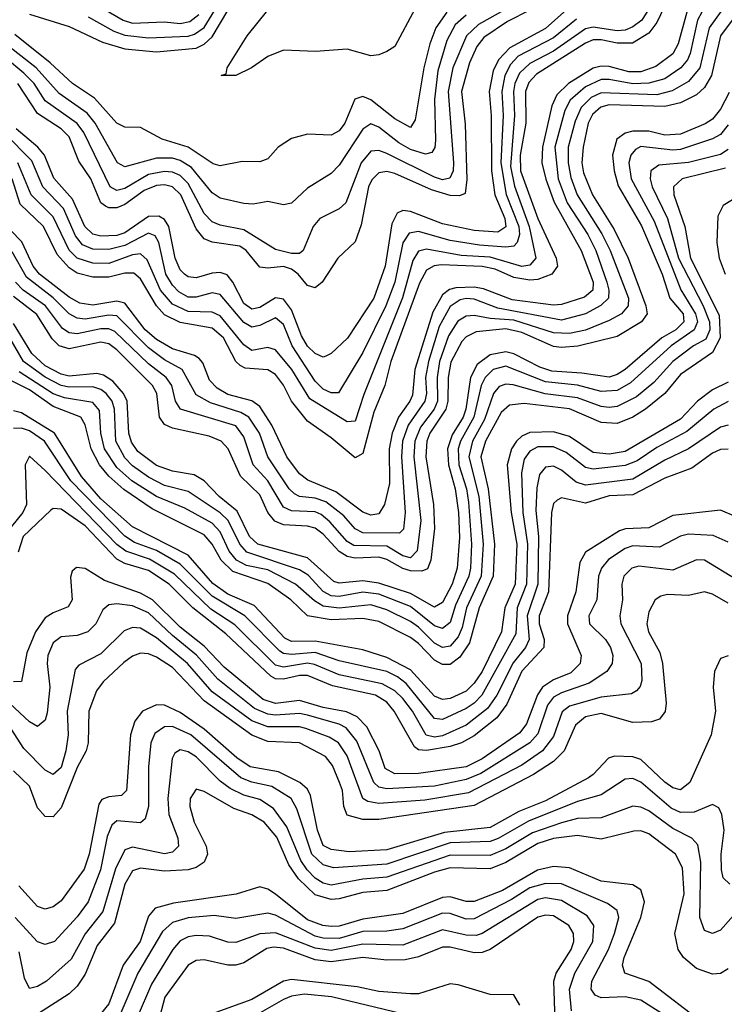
# Model space of a CAD drawing. Header units: inches. Extents: x 501365 to 657855, y 482276 to 547543.
# Tile 644 of 656: x 611905 to 613680, y 514992 to 517471. Entities that reach past the tile are written whole.
import ezdxf

# ---------------------------------------------------------------- set-up
doc = ezdxf.new("R2010")
doc.units = ezdxf.units.IN
doc.header["$MEASUREMENT"] = 0
doc.layers.add('A6511', color=7, linetype='Continuous')

msp = doc.modelspace()

# ---------------------------------------------------------------- linework, layer by layer
at = {"layer": 'A6511', "color": 5}
for points, elevation in [([(613571.1, 517628.9), (613472.3, 517470), (613450, 517452.8), (613430, 517444.3), (613410, 517442.8), (613350, 517452.4), (613330, 517447.8), (613250, 517391.3), (613190, 517360.8), (613164.1, 517335.9), (613152.1, 517310), (613148.9, 517290), (613151.8, 517230), (613141.6, 517101.6), (613151.6, 517051.6), (613188.8, 516950), (613205.3, 516870), (613190, 516852.8), (613170, 516849.8), (613090, 516872.9), (613017.2, 516877.2), (612930, 516893.3), (612910, 516887.9), (612895.4, 516864.6), (612869.2, 516770.8), (612772.6, 516527.4), (612750, 516459.9), (612730, 516458.6), (612636.4, 516516.4), (612591.2, 516590), (612550, 516639.6), (612530, 516645.8), (612490, 516637.9), (612470, 516651.9), (612410, 516725.4), (612390, 516734.6), (612330, 516736.4), (612290, 516754.7), (612259.7, 516790), (612226.2, 516866.2), (612210, 516881.4), (612190, 516878.5), (612130, 516856.9), (612090, 516857.9), (612050, 516870.2), (612030, 516890.2), (611990, 516974.6), (611934, 517030), (611901.2, 517110)], 3660), ([(613188.8, 517531.2), (613061, 517459), (613030.5, 517430), (612996.6, 517350), (612984.7, 517290), (612998, 517110), (612997.3, 517090), (612988.5, 517071.5), (612970, 517067.8), (612950, 517074), (612830, 517133.5), (612810, 517141.7), (612790, 517139.8), (612765.4, 517110), (612726.6, 517010), (612710, 516994.7), (612661.4, 516970), (612644.3, 516950), (612619.4, 516890), (612610, 516882.1), (612590, 516881.9), (612550, 516892.4), (612470, 516941.4), (612410, 516953.7), (612390, 516962), (612370, 516983.1), (612330, 517058.4), (612310, 517078.6), (612290, 517087.3), (612270, 517088.6), (612230, 517081.1), (612170, 517045.7), (612150, 517040.8), (612133.5, 517050), (612067.2, 517187.2), (612050, 517209.1), (611970, 517266.4), (611941.9, 517310), (611916.3, 517336.3), (611870, 517374.8)], 3560), ([(613537.6, 517522.4), (613510, 517463.8), (613490, 517436.8), (613448.6, 517411.4), (613410, 517411.5), (613370, 517420.3), (613350, 517419.8), (613330, 517412), (613206.7, 517333.3), (613187.4, 517312.6), (613179.5, 517290), (613180.5, 517210), (613165.8, 517130), (613167.1, 517090), (613210.2, 516970.2), (613256.6, 516870), (613259.9, 516850), (613245.8, 516830), (613210, 516816.7), (613190, 516815), (613150, 516822), (613103, 516843), (613070, 516849.3), (612966.8, 516853.2), (612949, 516851), (612930, 516840.4), (612912.4, 516807.6), (612840.4, 516610), (612825.4, 516550), (612797.7, 516482.3), (612770, 516378.8), (612750, 516368), (612690, 516417.9), (612630, 516459.9), (612590.4, 516510), (612570, 516550.7), (612550, 516577.6), (612530, 516589.4), (612473.2, 516593.2), (612460.4, 516600.4), (612450, 516610), (612418.6, 516670), (612390, 516694), (612310, 516708), (612270, 516727.5), (612250, 516750.2), (612210, 516818.3), (612192.9, 516832.9), (612170, 516833), (612130, 516822.7), (612090, 516822.4), (612050, 516832.7), (612030, 516845.8), (611999.9, 516879.9), (611965.8, 516950), (611906.5, 517006.5), (611886.5, 517070)], 3680), ([(613686.8, 517513.2), (613642.2, 517450), (613618.1, 517350), (613590, 517314.9), (613548.7, 517291.3), (613510, 517282), (613370, 517286.6), (613345, 517275), (613319.7, 517250), (613304.5, 517215.5), (613287, 517150), (613287, 517110), (613293.3, 517073.3), (613309.8, 517029.8), (613371.9, 516931.9), (613392.9, 516890), (613438.3, 516770), (613438.1, 516750), (613420.8, 516730), (613390, 516713.4), (613330.6, 516689.4), (613290, 516680.5), (613250, 516682.5), (613150, 516714.6), (613090, 516718.1), (613050, 516726.4), (613030, 516724.6), (613008.6, 516711.5), (612985.1, 516674.9), (612962.5, 516610), (612957.2, 516570), (612957.5, 516510), (612949.2, 516490), (612914.7, 516445.3), (612900.4, 516410), (612898.3, 516370), (612916, 516210), (612906.5, 516133.5), (612890, 516115.5), (612870, 516121), (612830, 516145.2), (612747, 516147), (612730, 516157.3), (612686.7, 516206.7), (612664.9, 516224.9), (612650, 516231.7), (612590, 516234), (612570, 516243.5), (612530, 516309.6), (612493.4, 516350), (612470, 516420.7), (612450, 516448.4), (612310.4, 516490.4), (612297.8, 516510), (612289, 516550), (612274.6, 516570), (612230, 516604.5), (612145.4, 516685.4), (612130, 516692.4), (612110, 516692.4), (612050, 516679.8), (612030, 516682), (612013.2, 516693.2), (611970.4, 516750), (611914.4, 516790), (611895.2, 516810)], 3760), ([(613283.4, 517496.6), (613230, 517448.5), (613139.8, 517400.2), (613111.7, 517370), (613097.9, 517342.1), (613087.8, 517290), (613093.2, 517230), (613093.3, 517090), (613102.4, 517030), (613127, 516970), (613130, 516949), (613110, 516936.1), (613050, 516940.1), (612970, 516956.9), (612890, 516987.8), (612870, 516990.7), (612856.4, 516983.6), (612843.1, 516956.9), (612825.6, 516850), (612797.3, 516770), (612731.4, 516668.6), (612690, 516630.3), (612676.5, 516623.5), (612670, 516621), (612650, 516630.5), (612630, 516649.1), (612614.9, 516674.9), (612590, 516739.9), (612570, 516767.5), (612550, 516770.4), (612510, 516746.1), (612490, 516742), (612470, 516756.1), (612442.6, 516810), (612428.3, 516828.3), (612410, 516834.4), (612390, 516832.5), (612350, 516820.5), (612330, 516823), (612320.7, 516830), (612310, 516840.7), (612296.9, 516870), (612280.8, 516950), (612270, 516968.1), (612256.1, 516976.1), (612230, 516975.1), (612170, 516934.5), (612150, 516927.6), (612110, 516925.8), (612090, 516930.8), (612069.9, 516949.9), (612038.6, 517018.6), (611991.7, 517071.7), (611968.1, 517130), (611951.4, 517150), (611896.3, 517196.3)], 3620), ([(613190, 517495.2), (613134.1, 517465.9), (613074.1, 517425.9), (613056.9, 517403.1), (613038, 517362), (613018.3, 517290), (613027.5, 517207.5), (613031.7, 517068.3), (613027.2, 517032.8), (613013, 517027), (612990, 517028), (612942.5, 517042.5), (612850, 517083.9), (612830, 517088.3), (612810, 517085.4), (612792.5, 517067.6), (612784.1, 517050), (612765.3, 516954.7), (612750, 516911.9), (612706.4, 516870), (612667.6, 516810), (612650, 516795.6), (612630, 516801.6), (612606.4, 516830), (612590, 516842.3), (612570, 516849.3), (612530, 516844.8), (612510, 516847.6), (612476.2, 516890), (612460.3, 516900.3), (612390, 516910.9), (612370, 516919.3), (612350, 516943.9), (612311.3, 517030), (612290, 517050), (612270, 517054.9), (612250, 517053.2), (612219.1, 517040.9), (612170, 517005.4), (612150, 516997.5), (612130, 516997.1), (612121.6, 517001.6), (612110, 517010), (612084.9, 517070), (612054.6, 517114.6), (612030, 517175.9), (612010, 517195.6), (611950, 517234.9), (611901, 517310)], 3580), ([(612077.8, 517477.8), (612142.2, 517442.2), (612170, 517431.8), (612230, 517425.2), (612330, 517429.3), (612346, 517434), (612370, 517451.5), (612410, 517516.6)], 3540), ([(612092.1, 517512.1), (612166.5, 517470), (612190, 517462.4), (612270, 517465.5), (612310, 517461.6), (612334, 517466), (612356.4, 517483.6)], 3560), ([(612901.4, 517498.6), (612850, 517403.6), (612830, 517390.5), (612810, 517382.2), (612790, 517380.1), (612730, 517396.9), (612650.8, 517390.8), (612570, 517393.9), (612530, 517378.2), (612489.3, 517350), (612450.2, 517330), (612413.2, 517330), (612425.5, 517334.5), (612427.9, 517350), (612478.7, 517430), (612530, 517495)], 3480), ([(613585.6, 517490), (613563.8, 517410), (613550, 517384.5), (613507.4, 517352.6), (613470, 517339.3), (613439.6, 517339.6), (613390, 517352.9), (613370, 517353.9), (613350, 517348.5), (613287.4, 517310), (613258.4, 517281.6), (613245.8, 517254.2), (613222.3, 517150), (613220.8, 517110), (613230.3, 517069.7), (613251.8, 517011.8), (613319.4, 516890), (613349.6, 516810), (613348.5, 516790), (613328.1, 516771.9), (613270, 516753.6), (613250, 516751.8), (613145.5, 516765.5), (613073.3, 516793.3), (613050, 516797.4), (613003.9, 516796.1), (612988.3, 516791.7), (612970, 516778.3), (612945.9, 516734.1), (612900.2, 516590), (612894.6, 516525.4), (612888.4, 516510), (612859.3, 516470), (612843.3, 516430), (612836.4, 516390), (612836.7, 516303.3), (612824.2, 516250), (612810, 516227), (612790, 516223.6), (612770, 516230.9), (612701.9, 516281.9), (612631.4, 516311.4), (612610, 516327.2), (612578.6, 516370), (612540.9, 516450), (612510, 516496.8), (612490, 516511.3), (612430, 516527.4), (612402.9, 516542.8), (612383.5, 516563.5), (612367.1, 516607.1), (612357.7, 516617.7), (612345.5, 516625.5), (612290, 516642.4), (612250, 516665.7), (612221.8, 516690), (612170, 516757), (612150, 516762.2), (612090, 516751.7), (612057.1, 516757), (612030, 516771.8), (611955.7, 516830), (611939.7, 516850), (611911.1, 516911.1), (611853.1, 516970)], 3720), ([(613307.5, 517472.5), (613250, 517425.3), (613161.1, 517378.9), (613141.7, 517358.3), (613126.9, 517330), (613119.8, 517290), (613122.9, 517230), (613117.2, 517110), (613130.4, 517030.4), (613162.3, 516950), (613163.8, 516930), (613158.3, 516910), (613150, 516900.8), (613130, 516898.1), (613063.3, 516903.3), (612990, 516915.2), (612910, 516937.8), (612886.5, 516933.5), (612870, 516908.6), (612850, 516810), (612827.8, 516750), (612770, 516632.7), (612708.4, 516531.6), (612690, 516531.2), (612670, 516540.5), (612650, 516560.4), (612591.7, 516650), (612570, 516703.4), (612550, 516719.8), (612510, 516701.1), (612490, 516696.9), (612470, 516708), (612410, 516778.6), (612390, 516783.3), (612350, 516771.9), (612330, 516772.4), (612305.9, 516785.9), (612290, 516802.3), (612273.4, 516830), (612255.5, 516910), (612247, 516927), (612230, 516933.3), (612170, 516902.7), (612130, 516891.8), (612090, 516893.4), (612064, 516904), (612046.4, 516926.4), (612015.7, 516995.7), (611964, 517050), (611935.8, 517115.8), (611866, 517186)], 3640), ([(613030, 517482), (613002, 517458), (612981.2, 517418.8), (612958.2, 517341.8), (612949.8, 517269.8), (612952.7, 517167.3), (612951.1, 517148.9), (612943.7, 517136.3), (612927.9, 517132.1), (612890, 517143.8), (612860.6, 517160.6), (612810, 517200.6), (612790, 517208.3), (612770, 517195.3), (612710, 517104.3), (612690, 517083.8), (612630, 517047), (612590, 517009), (612570, 517004.4), (612530, 517013), (612493.4, 517006.6), (612470, 517007.8), (612410, 517021.6), (612390, 517034.7), (612338.5, 517098.5), (612310, 517116.6), (612290, 517121.8), (612250, 517122), (612170, 517100.3), (612151.9, 517110), (612095.5, 517210), (612075.2, 517235.2), (612005.3, 517285.3), (611946.8, 517350), (611881.2, 517401.2)], 3540), ([(613623.3, 517490), (613612.4, 517470), (613594, 517386), (613587.3, 517370), (613570.4, 517349.6), (613530, 517321.8), (613490, 517310.8), (613450, 517309.4), (613390, 517320.4), (613370, 517320), (613330, 517302.1), (613292, 517268), (613278.1, 517241.9), (613252.8, 517150), (613262, 517070), (613284.5, 517010), (613336.7, 516930), (613356.1, 516890), (613384.3, 516810), (613389.6, 516790), (613388.2, 516770), (613368.7, 516751.3), (613330, 516730.6), (613270, 516714.7), (613110, 516744.4), (613050, 516767.5), (613030, 516769.1), (613014.9, 516765.1), (612990, 516748.3), (612961.9, 516698.1), (612935, 516610), (612927.9, 516570), (612929.7, 516530), (612925.8, 516510), (612883.6, 516450), (612869.9, 516410), (612867.4, 516370), (612876.6, 516230), (612871.9, 516188.1), (612861.8, 516178.2), (612770, 516178.8), (612750, 516188.6), (612721.5, 516221.5), (612676.7, 516256.7), (612650, 516266), (612610.5, 516270.5), (612597.3, 516277.3), (612584, 516290), (612530.7, 516370), (612509.5, 516430), (612482.8, 516470), (612462.1, 516482.1), (612386, 516506), (612350, 516526.1), (612314.8, 516590), (612270, 516614.8), (612230, 516644.7), (612150, 516725.3), (612130, 516727.2), (612070, 516716.5), (612050, 516719.1), (612030, 516730.2), (611990, 516770.9), (611922.7, 516822.7), (611886.4, 516886.4)], 3740), ([(613714.7, 517490), (613670.4, 517430), (613647.8, 517330), (613630, 517300.1), (613610, 517281.5), (613570, 517261.1), (613530, 517252.3), (613390, 517256.6), (613369.2, 517250.8), (613347.9, 517232.1), (613337.4, 517210), (613324.2, 517150), (613321.6, 517110), (613325.6, 517085.6), (613347.8, 517030), (613402.6, 516942.6), (613438, 516870), (613482.7, 516750), (613485.3, 516730), (613471.6, 516710), (613410, 516673.3), (613311.5, 516648.5), (613270, 516645.1), (613250, 516648.4), (613170, 516683.1), (613130, 516692.8), (613055.4, 516684.6), (613030, 516672.1), (613019.2, 516660.8), (612991.1, 516608.9), (612984.8, 516570), (612983.9, 516510), (612978.4, 516490), (612938.3, 516430), (612930.7, 516409.3), (612928, 516370), (612947.8, 516250), (612950.4, 516190), (612941.1, 516110), (612932.1, 516087.9), (612917.9, 516082.1), (612890, 516083), (612870, 516089.3), (612830, 516111.4), (612810, 516117.3), (612750, 516115.1), (612730, 516119.3), (612710, 516132), (612670, 516175.5), (612650, 516190.6), (612630, 516196), (612570, 516199), (612547.9, 516207.9), (612530.4, 516230), (612510, 516274.7), (612461.8, 516321.8), (612430.4, 516390.4), (612413.2, 516410), (612382.3, 516422.3), (612290, 516442.3), (612270, 516451.9), (612257.3, 516470), (612250.6, 516530), (612240.2, 516550), (612150, 516639.8), (612130, 516654.7), (612110, 516659.1), (612030, 516641.8), (612004.6, 516650), (611987.1, 516667.1), (611948.3, 516728.2), (611890, 516774.2)], 3780), ([(612981.1, 517490), (612953.4, 517450), (612938.1, 517410), (612923.2, 517350), (612901.3, 517218.7), (612890, 517199.3), (612850, 517221), (612790, 517269.2), (612770, 517277.3), (612749.4, 517270.6), (612724.2, 517210), (612710, 517190.8), (612690, 517180.4), (612630, 517182.7), (612590, 517171.9), (612556.5, 517150), (612530, 517120.2), (612510, 517113.1), (612466, 517114), (612410, 517103.1), (612392.5, 517107.5), (612330, 517149.5), (612264.1, 517170), (612210, 517199), (612170, 517200.4), (612150, 517209.9), (612093.6, 517273.6), (612038.3, 517310), (611982.6, 517362.6), (611893.3, 517433.3)], 3520), ([(611930, 517484.7), (612030, 517453.8), (612114, 517414), (612170, 517397.4), (612250, 517389.9), (612350, 517399.1), (612370.4, 517409.6), (612390, 517428), (612430, 517493.8)], 3520), ([(613692.2, 517287.8), (613670, 517245.4), (613650, 517220.5), (613631.6, 517208.4), (613570, 517182.4), (613530, 517179.8), (613490, 517190), (613450, 517190.5), (613430, 517185.3), (613409.7, 517170.3), (613398.6, 517130), (613402.3, 517090), (613412.7, 517052.7), (613471.5, 516951.5), (613523.6, 516830), (613542.7, 516770), (613576.3, 516730), (613578.3, 516710), (613557.9, 516690), (613522.9, 516670), (613430, 516590), (613410, 516577.1), (613390, 516570.9), (613321.2, 516581.1), (613245.7, 516585.7), (613215.8, 516595.8), (613150, 516629.8), (613130, 516634.5), (613090, 516627.4), (613057.7, 516602.3), (613040.6, 516570), (613029.4, 516490), (613022.1, 516470), (612994.4, 516425.6), (612983, 516390), (612985.2, 516350), (613001.9, 516290), (613011, 516230), (613013.2, 516166.8), (613006.9, 516090), (612994.6, 516050), (612970, 516003.4), (612950, 515992), (612890, 516026.3), (612810, 516052.2), (612770, 516057.6), (612710, 516052.2), (612696.7, 516056.7), (612630, 516116.1), (612505.5, 516150), (612484.6, 516170), (612453.3, 516233.3), (612407.9, 516270), (612369.8, 516309.8), (612344.7, 516324.7), (612290, 516333.9), (612250, 516348.7), (612203.3, 516383.3), (612187.1, 516407.1), (612180.1, 516430), (612176, 516510), (612167.1, 516530), (612140.4, 516560.4), (612116.2, 516576.2), (612100.1, 516580.1), (612030, 516573.2), (612010, 516578.3), (611970, 516599.5), (611935.8, 516630), (611890, 516706)], 3820), ([(613690, 517206.3), (613670, 517181.8), (613650, 517170.9), (613570, 517144.4), (613550, 517142.5), (613470, 517151.4), (613456, 517144), (613444.4, 517130), (613439.9, 517110), (613445.4, 517070), (613503.4, 516963.4), (613570.8, 516790.8), (613607.6, 516730), (613612.5, 516710), (613604, 516690), (613546.1, 516650), (613443.4, 516556.6), (613410, 516537.1), (613370, 516534.5), (613310.5, 516550.5), (613230, 516559.1), (613130, 516598.5), (613098.2, 516590), (613077.4, 516570), (613067.7, 516550), (613049.5, 516470), (613015.4, 516410), (613009.4, 516390), (613011.4, 516350), (613030.4, 516290), (613035.8, 516255.8), (613043.4, 516150), (613040.4, 516090), (613036.3, 516070), (613002.9, 515997.1), (612990, 515953.1), (612970, 515938.2), (612950, 515944.4), (612890, 515993.1), (612810, 516024.5), (612770, 516029.8), (612710, 516018.3), (612690, 516020.6), (612670, 516030.9), (612632.4, 516072.4), (612610, 516085.9), (612477.7, 516130), (612459.5, 516150), (612430.9, 516210), (612410, 516229.2), (612330, 516282.7), (612270, 516298.1), (612230, 516319.3), (612190, 516347.3), (612170, 516368), (612147.5, 516410), (612144.5, 516490), (612138.5, 516510), (612123.7, 516530), (612110, 516540), (612090, 516546.2), (612030, 516545.4), (612010, 516550.2), (611970, 516571), (611915.3, 516610), (611880.3, 516670)], 3840), ([(613690, 517144.3), (613670, 517131.6), (613590, 517110.9), (613515.1, 517104.9), (613495, 517090), (613493, 517070), (613498.1, 517050), (613537.1, 516970), (613564.9, 516870), (613626.9, 516750), (613642.5, 516710), (613643.3, 516690), (613633.3, 516666.7), (613602.5, 516650), (613550.1, 516610), (613502.4, 516557.6), (613458.6, 516521.4), (613410, 516497.3), (613390, 516494), (613370, 516496.8), (613310, 516518.6), (613228.8, 516528.8), (613148.2, 516551.8), (613130, 516553.5), (613113.1, 516546.9), (613098.7, 516530), (613075.9, 516464.1), (613045.7, 516410), (613036.4, 516370), (613061.5, 516270), (613072.3, 516150), (613067.7, 516070), (613031, 515990), (613019.8, 515940.2), (613010, 515917.2), (612990, 515893.6), (612970, 515890), (612950, 515900.7), (612910, 515941.6), (612890, 515955.9), (612830, 515985.3), (612790, 515997.2), (612710, 515989.1), (612670, 515994.5), (612647.7, 516007.7), (612600.1, 516050), (612530, 516085.6), (612476.6, 516096.6), (612451.5, 516110), (612433.1, 516133.1), (612410, 516181.7), (612390, 516203.1), (612321.3, 516241.3), (612250, 516270.3), (612187.6, 516310), (612150, 516343.1), (612119.5, 516390), (612110.2, 516429.8), (612106.9, 516486.9), (612090, 516506.9), (612018.7, 516518.7), (611990, 516528.9), (611904.3, 516584.3)], 3860), ([(613683.1, 517096.9), (613573.8, 517070), (613552.4, 517050), (613552.6, 517030), (613580.9, 516950), (613595.2, 516870), (613666.8, 516726.8), (613669.6, 516670), (613650, 516633.2), (613570, 516577.9), (613530, 516529.7), (613481.9, 516490), (613450, 516470), (613410, 516454), (613370, 516456.5), (613290, 516491.1), (613175.8, 516504.2), (613139.4, 516500.6), (613118.2, 516481.8), (613078.8, 516410), (613067, 516370), (613085.5, 516290), (613100.9, 516150), (613097.6, 516070), (613062.7, 515990), (613038.2, 515901.8), (613014.3, 515865.7), (612990, 515847.7), (612970, 515847), (612950, 515858.3), (612910, 515900.6), (612890, 515915.2), (612810, 515955.5), (612770, 515963.1), (612690, 515960.1), (612630, 515970), (612588, 516010), (612530, 516051.6), (612441.9, 516081.9), (612412.5, 516110), (612390, 516150), (612370, 516173.4), (612239.4, 516239.4), (612167.7, 516287.7), (612130, 516321.2), (612106.7, 516350), (612085.1, 516390), (612070.7, 516450.7), (612059.2, 516470), (611990, 516497), (611930, 516538.7), (611870, 516569.2)], 3880), ([(613751.5, 517048.5), (613677.1, 517002.9), (613663.6, 516976.4), (613661.2, 516910), (613666.8, 516870), (613682.2, 516830)], 3920), ([(613690, 516558.1), (613650, 516539.3), (613612.8, 516510), (613570, 516465.2), (613430, 516383.8), (613390, 516377), (613350, 516380.8), (613290, 516421.6), (613250, 516433.5), (613190, 516431.1), (613170, 516422.1), (613156.7, 516410), (613143.8, 516390), (613133.2, 516350), (613143.3, 516230), (613157.2, 516150), (613153.1, 516050), (613127.5, 515990), (613118.7, 515930), (613070.5, 515830), (613050, 515800.1), (613030, 515780.4), (612990, 515761.8), (612970, 515759.3), (612950, 515767.9), (612890, 515833.8), (612830, 515865.1), (612770, 515884.6), (612650, 515906.2), (612590, 515905), (612573.3, 515913.3), (612495.6, 515995.6), (612430, 516024.6), (612391.5, 516051.5), (612330, 516122.7), (612190, 516193.9), (612110, 516264.8), (612061.1, 516321.1), (611993.4, 516430), (611910, 516480.9), (611890, 516486.3)], 3920), ([(613690, 516509.1), (613653.2, 516490), (613585.8, 516434.2), (613510, 516393.9), (613460.2, 516359.8), (613430, 516348.1), (613350, 516339.1), (613330, 516343.4), (613281.6, 516381.5), (613250, 516395.7), (613210, 516395.1), (613190, 516384.4), (613176, 516364), (613169.1, 516330), (613172.7, 516230), (613184.6, 516150), (613182.1, 516050), (613158.6, 515990), (613155.2, 515924.8), (613069, 515770), (613050.3, 515749.8), (613030, 515736.8), (612970, 515708.8), (612950, 515711.3), (612879.2, 515799.2), (612856.6, 515816.6), (612830, 515829.4), (612710, 515856.5), (612650, 515877.7), (612590, 515872.8), (612570, 515874.7), (612560.5, 515880.5), (612472.6, 515970), (612390, 516019.3), (612310, 516100.2), (612250, 516134), (612194.9, 516154.9), (612170, 516170.2), (612034.7, 516310), (611967.6, 516410), (611930, 516435.4), (611910, 516442), (611890, 516441.8)], 3940), ([(613690, 516450.2), (613670, 516444.8), (613590, 516390.4), (613530, 516361.7), (613450, 516313.6), (613330, 516298.6), (613306.6, 516306.6), (613270, 516336.8), (613250, 516346.7), (613230, 516344.3), (613214.6, 516325.4), (613207.6, 516292.4), (613205.1, 516234.9), (613211.7, 516170), (613210.3, 516050), (613183.8, 515970), (613188.5, 515910), (613179, 515890), (613148.6, 515851.4), (613107.4, 515770), (613083.6, 515736.4), (613030, 515694.3), (612970, 515668), (612950, 515664.6), (612929.4, 515669.4), (612894.5, 515730), (612870, 515761.6), (612850, 515781), (612818.4, 515798.4), (612710, 515821), (612647.7, 515847.7), (612630, 515850.5), (612570, 515840.9), (612550, 515845.8), (612447.2, 515947.2), (612386.7, 515986.7), (612295.1, 516075.1), (612232.2, 516112.2), (612172.7, 516132.7), (612150, 516149.6), (611970, 516336.2), (611930, 516371.8), (611919, 516350), (611922.7, 516250), (611913.7, 516230), (611884.9, 516195.1)], 3960), ([(613689.6, 516389.6), (613670, 516388.4), (613650, 516379.1), (613598, 516342), (613530, 516316.8), (613450, 516274.7), (613390, 516271.8), (613330, 516253.8), (613270, 516266.7), (613259.2, 516260.8), (613250, 516252.4), (613244.4, 516230), (613237, 516030), (613214.1, 515970), (613213.7, 515950), (613226, 515910), (613225.7, 515890), (613169.8, 515830.2), (613132.7, 515747.3), (613107.3, 515712.7), (613050, 515667.7), (613018.2, 515650), (612990, 515641), (612930, 515631), (612910, 515632.9), (612899.8, 515639.8), (612848.9, 515730), (612830, 515752.1), (612801.3, 515770), (612693.6, 515793.6), (612630, 515819.3), (612610, 515819.4), (612570, 515810.3), (612550, 515811), (612537.7, 515817.7), (612424.4, 515924.4), (612341.9, 515990), (612281.7, 516050), (612230, 516083.8), (612170, 516101.9), (612150, 516112.8), (612070, 516196.6), (612010, 516238.1), (611990, 516240.3), (611983.7, 516236.3), (611914.2, 516170), (611901.3, 516130)], 3980), ([(613710, 516219.2), (613670, 516236.1), (613550, 516222.1), (613490, 516191.8), (613430.9, 516189.1), (613416.2, 516183.7), (613330.1, 516130), (613316.2, 516103.8), (613306.2, 516030), (613285, 515970), (613284.7, 515950), (613319.3, 515870), (613316.6, 515850), (613293.8, 515826.2), (613250, 515808.7), (613222.4, 515790), (613209.4, 515770.6), (613182, 515698), (613164.8, 515675.2), (613070.3, 515610), (613030, 515589.8), (612910, 515572.7), (612850, 515572.1), (612825.6, 515585.6), (612810.7, 515630), (612779.5, 515690), (612755.6, 515715.6), (612728.3, 515728.3), (612670, 515739.1), (612610, 515756.6), (612550, 515749.4), (612518.9, 515758.9), (612420.6, 515840.6), (612370, 515893.8), (612310, 515941), (612240.2, 516010), (612210, 516026.6), (612119, 516059), (612070, 516088.9), (612048.5, 516091.5), (612037.6, 516082.4), (612033.1, 516066.9), (612037.7, 516010), (612027.8, 515992.2), (611990, 515977.5), (611970, 515964.6), (611945.1, 515930), (611923.6, 515876.4), (611910, 515804.5), (611890, 515803.7)], 4020), ([(613690, 516155.7), (613651.8, 516171.8), (613590, 516175.5), (613569.4, 516170.6), (613517, 516143), (613450, 516145.7), (613430, 516139.6), (613388.3, 516111.7), (613370.7, 516090), (613363.4, 516070), (613359, 516010), (613338.7, 515970), (613340.5, 515950), (613380.5, 515910), (613393.7, 515890), (613399.2, 515870), (613397.2, 515850), (613384.4, 515830), (613340, 515800), (613270, 515776.4), (613250, 515765.5), (613234.8, 515745.2), (613210, 515672.8), (613190.6, 515650), (613066.7, 515573.3), (613030, 515558.1), (612950, 515541.3), (612830, 515534.4), (612810, 515538.6), (612797.6, 515550), (612754.7, 515654.7), (612728.1, 515688.1), (612710, 515697.4), (612630, 515720), (612610, 515723.7), (612550, 515719.7), (612530, 515722.7), (612496.9, 515736.9), (612404.6, 515810), (612350.7, 515870.7), (612290, 515920), (612230, 515977.1), (612190, 515994.8), (612150, 516000.1), (612130, 515997.4), (612114.6, 515985.4), (612097.2, 515950), (612077.4, 515930), (612050, 515920.3), (612010, 515917.1), (611990, 515902.3), (611976.2, 515870), (611974.4, 515850), (611981.6, 515790), (611974.4, 515725.6), (611970, 515707.4), (611950, 515691.3), (611930, 515703), (611793.5, 515830)], 4040), ([(613710, 516061.5), (613630, 516109.9), (613610, 516110.7), (613550, 516085.1), (613464.8, 516095.2), (613447.3, 516090), (613427.1, 516070), (613421.9, 516050), (613423.6, 516010), (613416.7, 515970), (613419.4, 515950), (613470.9, 515850), (613472.6, 515807.4), (613467.9, 515792.1), (613458.7, 515781.3), (613446.3, 515773.7), (613370, 515765.4), (613290, 515742.2), (613271.8, 515728.2), (613250, 515666), (613221.9, 515630), (613170, 515593.9), (613036, 515524), (612925.9, 515505.9), (612810, 515497.6), (612782.6, 515502.6), (612769.9, 515510), (612730, 515617.4), (612708.1, 515650), (612684.5, 515664.5), (612626.1, 515686.1), (612610, 515690.1), (612530.1, 515690.1), (612490, 515705.6), (612390, 515778.4), (612328.4, 515850), (612250, 515914.5), (612210, 515938.9), (612190, 515940.3), (612168.3, 515931.7), (612110, 515874.1), (612054.2, 515845.8), (612045.4, 515834.6), (612025, 515730), (612027.2, 515670), (612021.4, 515630), (612010, 515588), (611990, 515570.8), (611970, 515581.2), (611915.8, 515635.8), (611876.7, 515696.8)], 4060), ([(613690, 516001.8), (613650, 516024.7), (613630, 516030.3), (613590, 516021.2), (613536.7, 516023.3), (613520.4, 516019.6), (613505.8, 516010), (613490, 515979.8), (613485.1, 515950), (613489.4, 515930), (613517.9, 515877.9), (613524.7, 515850), (613533.6, 515750), (613530.9, 515729.1), (613516.6, 515710), (613496.9, 515703.1), (613450, 515701.6), (613370, 515724.3), (613330, 515715.6), (613305.1, 515694.9), (613276.5, 515630), (613250, 515603.1), (613199.5, 515570), (613050, 515492.4), (612810, 515456.9), (612770, 515457.1), (612730, 515468.3), (612721.7, 515490), (612718.5, 515530), (612711.2, 515550), (612693.3, 515593.3), (612675.8, 515615.8), (612609.8, 515649.8), (612530, 515653.7), (612490, 515669.4), (612370, 515756.1), (612290, 515839.8), (612250, 515865.4), (612230, 515874.1), (612210, 515875.7), (612190, 515868.2), (612167.5, 515852.5), (612116, 515804), (612098.6, 515781.4), (612079.8, 515730), (612077.8, 515650), (612073.3, 515630), (612050, 515587.6), (612010, 515486.8), (611990, 515463.9), (611970, 515464.5), (611950, 515486.4), (611930, 515541.2), (611890, 515579.7)], 4080), ([(613690, 515869.1), (613670, 515862.3), (613655.4, 515830), (613652.1, 515790), (613657.4, 515730), (613646.7, 515670), (613593.3, 515550), (613570, 515532.1), (613550, 515537.2), (613530, 515551.5), (613470, 515608.2), (613450, 515614.7), (613403.6, 515616.4), (613388.3, 515611.7), (613350.1, 515570), (613337.8, 515562.2), (613230, 515504.1), (613162.5, 515477.5), (613090, 515437.1), (612975.3, 515424.7), (612830, 515380.6), (612735.4, 515375.4), (612690, 515381.8), (612670, 515391.6), (612655.8, 515430), (612637.5, 515517.5), (612630, 515533.3), (612611.4, 515550), (612557, 515577), (612486.2, 515590), (612452.7, 515612.7), (612370, 515684.9), (612310, 515726.5), (612270, 515744.6), (612250, 515745.7), (612214.6, 515730), (612195.4, 515704.6), (612184.6, 515670), (612174.9, 515530), (612162.2, 515517.8), (612130, 515514.4), (612112.4, 515507.6), (612104.4, 515495.6), (612080.5, 515370), (612068.2, 515331.8), (612010, 515252.5), (611990, 515237.2), (611970, 515231.2), (611950, 515238), (611903.1, 515290)], 4120), ([(613694.2, 515294.3), (613677.3, 515310), (613672.5, 515330), (613672, 515370), (613679.6, 515430), (613673.6, 515470), (613666.6, 515486.6), (613650, 515494.9), (613604.4, 515475.6), (613570, 515475), (613546, 515486), (613470, 515551.5), (613450, 515560.4), (613430, 515558.8), (613370, 515519.3), (613310, 515502.8), (613186.7, 515453.3), (613110.6, 515409.4), (613090, 515401.9), (612990, 515398.4), (612830, 515344.8), (612695.7, 515335.7), (612670, 515342.7), (612641.1, 515370), (612603.8, 515483.8), (612589.2, 515510), (612540.2, 515540.2), (612490, 515550.9), (612462.2, 515562.2), (612336.4, 515670), (612290, 515691.6), (612270, 515690.8), (612246.2, 515673.8), (612236, 515650), (612229.8, 515590), (612230.3, 515490), (612221.2, 515458.8), (612210, 515448.8), (612150, 515453.8), (612137.2, 515442.8), (612125.7, 515414.3), (612109.1, 515330), (612077.9, 515250), (612050, 515211.8), (611993.3, 515150), (611970, 515142.6), (611950, 515149), (611894.4, 515210)], 4140), ([(613715.4, 515230), (613670, 515178.4), (613650, 515169.9), (613630, 515177.7), (613618, 515210), (613620.5, 515350), (613613, 515393), (613598.1, 515410), (613550, 515434.3), (613490, 515478.8), (613470, 515488.4), (613450, 515490.6), (613370, 515461.7), (613310, 515459.3), (613270, 515448.6), (613196.6, 515423.4), (613130, 515383.4), (613090, 515366.6), (612990, 515367.7), (612830, 515312.1), (612770, 515306.8), (612690, 515291.9), (612670, 515297.1), (612650, 515309.1), (612629.8, 515330), (612613.9, 515353.9), (612578.5, 515438.5), (612544.7, 515484.7), (612510, 515507.8), (612470, 515518.2), (612435.3, 515535.2), (612410, 515553.8), (612350, 515614.7), (612330, 515627.2), (612310, 515632.6), (612295.9, 515624.1), (612289.2, 515610.8), (612278.7, 515510), (612281.2, 515470), (612304.1, 515410), (612305.8, 515390), (612290, 515374.5), (612270, 515370.5), (612190, 515387.4), (612170, 515380.6), (612146.8, 515333.2), (612114.8, 515225.2), (612070.5, 515169.5), (612034.8, 515105.2), (611973, 515050), (611950, 515036.5), (611930, 515031.8), (611917.7, 515057.7), (611904.2, 515124.2)], 4160), ([(613690, 515080.7), (613670, 515069.4), (613650, 515068), (613610, 515082.1), (613577.5, 515110), (613563.6, 515130), (613555.4, 515170), (613578.5, 515270), (613575, 515335), (613556.7, 515370), (613490, 515421.3), (613470, 515428.3), (613452.5, 515427.5), (613370, 515407.4), (613310, 515416.6), (613250, 515409.5), (613210, 515396.4), (613130, 515348.7), (613090, 515333), (612990, 515335.3), (612950, 515324.5), (612830, 515278.5), (612770, 515273.2), (612710, 515257.1), (612690, 515255.9), (612650, 515267.1), (612607.5, 515307.5), (612583.1, 515343.1), (612552.7, 515412.7), (612520.9, 515450), (612490, 515469.2), (612445.2, 515485.2), (612370, 515527.5), (612350, 515533.4), (612334.8, 515510), (612334.2, 515490), (612345.1, 515450), (612375.4, 515390), (612378.8, 515370), (612370.5, 515350), (612350, 515335.9), (612329.6, 515330.4), (612270, 515327.1), (612210, 515334.7), (612190, 515327.7), (612170, 515294.6), (612144, 515196), (612100.5, 515139.5), (612070, 515067.9), (612050, 515037.4), (612030, 515017.9), (611950, 514967)], 4180), ([(613630, 514941.5), (613490, 515049.1), (613429.4, 515070), (613423.8, 515090), (613428.2, 515110), (613469.5, 515210), (613479, 515250), (613470, 515279.9), (613450, 515292.5), (613370, 515301.8), (613290, 515335.1), (613250, 515338.5), (613209.9, 515329.9), (613121.5, 515278.5), (613050, 515251), (613030, 515250.9), (612990, 515262), (612970, 515261), (612870, 515220.8), (612770, 515205.9), (612710, 515188.2), (612690, 515187.3), (612668.7, 515190), (612630, 515204.5), (612550, 515269.5), (612530, 515281.8), (612510, 515287.6), (612450.9, 515269.1), (612293.2, 515246.8), (612246.4, 515233.6), (612230, 515213.9), (612208.9, 515150), (612166.3, 515090), (612130, 514993.2), (612111.5, 514970)], 4220), ([(613550.7, 514950.7), (613470, 515002.4), (613430, 515010.7), (613370, 515007.7), (613354.6, 515014.6), (613344.8, 515030), (613346.4, 515050), (613388.2, 515130), (613403.6, 515170), (613414.2, 515210), (613410, 515228.3), (613386, 515246), (613270, 515294.9), (613230, 515296.2), (613190, 515285.2), (613144.3, 515255.7), (613050, 515206.9), (613030, 515206.4), (612990, 515220.1), (612970, 515221.3), (612870, 515182), (612830, 515175.7), (612770, 515174.9), (612710, 515157.6), (612670, 515158.4), (612650, 515163.5), (612550, 515216.3), (612530, 515221.2), (612450, 515207.8), (612395, 515215), (612330, 515209.3), (612290, 515197.4), (612265.4, 515174.7), (612202.8, 515070), (612160.1, 514970)], 4240), ([(613295.4, 514975.4), (613290.2, 515030), (613303.5, 515070), (613348.8, 515150), (613351.7, 515190), (613334.4, 515214.4), (613270, 515253.3), (613230, 515259.5), (613210, 515255.3), (613070.2, 515169.8), (613055, 515165), (613030, 515165.6), (612970, 515178.9), (612870, 515141), (612770, 515143.2), (612690, 515127.3), (612650, 515133.4), (612550, 515171.7), (612510, 515169.1), (612450, 515147.1), (612430, 515148.1), (612383.3, 515163.3), (612350, 515165.4), (612330, 515161.7), (612310, 515151.2), (612291, 515130), (612237.3, 515042.7), (612201.5, 514958.5)], 4260), ([(613253.7, 514950), (613251, 515050), (613256.9, 515070), (613294.1, 515130), (613301.2, 515150), (613300.2, 515170), (613288.3, 515190), (613250, 515214.2), (613230, 515216.5), (613210, 515211.6), (613090.2, 515129.8), (613070, 515122.2), (613050, 515121.8), (612990, 515135.6), (612970, 515135.5), (612910, 515111), (612876.4, 515103.6), (612830, 515102.8), (612770, 515110), (612690, 515099.1), (612650, 515103.8), (612570, 515133.4), (612544.4, 515135.6), (612527.8, 515132.3), (612470, 515095.8), (612450, 515090.5), (612430, 515090), (612370, 515104.1), (612350, 515102.5), (612330.1, 515090), (612270.9, 515010), (612258.3, 514961.7)], 4280), ([(613165.1, 514990), (613150, 515015.9), (613090, 515016.6), (613010, 515041), (612990, 515043.1), (612910, 515018.2), (612890, 515018.3), (612810, 515023.9), (612755.8, 515035.8), (612590, 515053.9), (612570, 515049.7), (612490, 515004.2), (612390, 514967.4)], 4320), ([(612890, 514963), (612690.5, 515010.5), (612623, 515017), (612590, 515012.7), (612570, 515004.3), (612440.9, 514930)], 4340)]:
    msp.add_lwpolyline(points, dxfattribs=dict(at, elevation=elevation))

doc.saveas('drawing.dxf')
